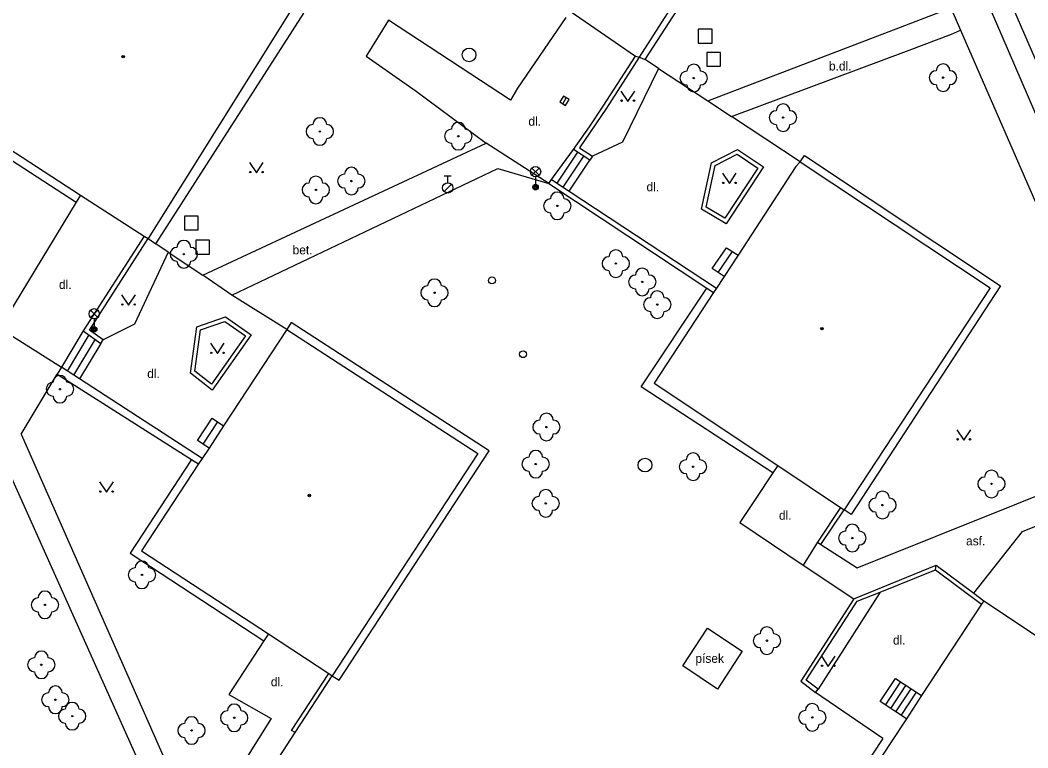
# Model space of a CAD drawing. Extents: x -598233 to -596890, y -1157848 to -1156431.
# Drawn here: x -597078.6 to -597005.4, y -1157344.4 to -1157291.6 of the extents above; entities that cross this region are included whole.
import ezdxf

# ---------------------------------------------------------------- set-up
doc = ezdxf.new("R2010")
doc.units = 0
for name, color, linetype in [('Level 10', 7, 'Continuous'), ('Level 11', 7, 'Continuous'), ('Level 22', 7, 'Continuous'), ('Level 26', 7, 'Continuous'), ('Level 27', 7, 'Continuous'), ('Level 28', 7, 'Continuous'), ('Level 33', 7, 'Continuous'), ('Level 36', 7, 'Continuous'), ('Level 39', 7, 'Continuous'), ('Level 40', 7, 'Continuous'), ('Level 5', 7, 'Continuous'), ('Level 7', 7, 'Continuous')]:
    doc.layers.add(name, color=color, linetype=linetype)

msp = doc.modelspace()

# ---------------------------------------------------------------- linework, layer by layer
at = {"layer": 'Level 10'}
msp.add_lwpolyline([(-596982.87, -1157349.46), (-597001.19, -1157306.9), (-597013.35, -1157278.68), (-597025.06, -1157251.55), (-597033.38, -1157232.27)], dxfattribs=at)
at = {"layer": 'Level 11'}
for points in [[(-596978.34, -1157359.07), (-596980.98, -1157352.99), (-596979.84, -1157352.29), (-596985.46, -1157339.2199), (-596993.35, -1157321.19), (-597001.74, -1157301.65), (-597009.1, -1157284.67), (-597017.17, -1157265.62), (-597023.63, -1157250.92), (-597030.55, -1157234.63), (-597032.4, -1157230.67), (-597033.51, -1157229.25), (-597034.7199, -1157228.04), (-597036.2199, -1157226.95), (-597036.64, -1157226.73), (-597037.78, -1157226.14), (-597039.25, -1157225.6), (-597041.06, -1157225.24), (-597042.55, -1157225.13)], [(-597033.24, -1157294.42), (-597022.46, -1157277.79), (-597036.86, -1157268.46), (-597037.1599, -1157268.92)], [(-597068.78, -1157307.79), (-597058.04, -1157291.05), (-597072.39, -1157281.68), (-597072.7199, -1157282.18)], [(-597028.69, -1157297.42), (-597014.7, -1157292.06), (-597011.79, -1157290.94), (-597011.04, -1157290.6599)], [(-597011.04, -1157290.6599), (-597010.32, -1157292.29)], [(-597079.64, -1157291.78), (-597084.06, -1157298.62), (-597074.56, -1157304.76)], [(-597048.15, -1157294.01), (-597051.89, -1157291.56), (-597053.5, -1157294.17), (-597049.87, -1157296.71)], [(-597038.99, -1157291.36), (-597042.52, -1157296.5)], [(-597026.96, -1157298.56), (-597014.07, -1157293.73), (-597010.99, -1157292.57), (-597010.32, -1157292.29)], [(-597010.32, -1157292.29), (-597003.3, -1157308.37), (-596997.09, -1157323.01)], [(-597042.52, -1157296.5), (-597043.03, -1157297.36), (-597048.15, -1157294.01)], [(-597033.67, -1157294.25), (-597033.24, -1157294.42)], [(-597032.27, -1157295.06), (-597033.24, -1157294.42)], [(-597032.27, -1157295.06), (-597034.89, -1157300.4099), (-597037.07, -1157301.44)], [(-597032.27, -1157295.06), (-597028.69, -1157297.42)], [(-597049.87, -1157296.71), (-597044.78, -1157300.49)], [(-597028.69, -1157297.42), (-597026.96, -1157298.56)], [(-597021.9699, -1157301.84), (-597026.96, -1157298.56)], [(-597065.37, -1157310.08), (-597044.78, -1157300.49)], [(-597040.23, -1157303.42), (-597044.78, -1157300.49)], [(-597040.04, -1157303.12), (-597038.44, -1157300.94)], [(-597039.62, -1157303.4), (-597038.13, -1157301.14)], [(-597039.2, -1157303.68), (-597037.69, -1157301.42)], [(-597021.9699, -1157301.84), (-597021.6599, -1157301.38), (-597007.42, -1157310.84), (-597018.28, -1157327.44), (-597018.78, -1157327.11)], [(-597038.77, -1157303.96), (-597037.25, -1157301.71)], [(-597063.27, -1157311.52), (-597043.93, -1157302.32)], [(-597043.93, -1157302.32), (-597040.23, -1157303.42)], [(-597074.25, -1157304.25), (-597074.56, -1157304.76)], [(-597074.56, -1157304.76), (-597075.06, -1157305.58)], [(-597075.06, -1157305.58), (-597080.14, -1157313.9099)], [(-597069.33, -1157307.42), (-597068.78, -1157307.79)], [(-597067.89, -1157308.39), (-597068.78, -1157307.79)], [(-597027.5, -1157310.1599), (-597028.37, -1157309.58), (-597027.32, -1157308.08), (-597026.48, -1157308.63)], [(-597067.89, -1157308.39), (-597070.33, -1157313.63), (-597072.6, -1157314.77)], [(-597067.89, -1157308.39), (-597065.37, -1157310.08)], [(-597027.94, -1157309.87), (-597026.9, -1157308.36)], [(-597063.27, -1157311.52), (-597065.37, -1157310.08)], [(-597023.96, -1157324.42), (-597033.53, -1157318.18), (-597028.75, -1157311.01)], [(-597059.28, -1157314.01), (-597063.27, -1157311.52)], [(-597080.14, -1157313.9099), (-597075.64, -1157316.75)], [(-597055.9699, -1157339.1599), (-597055.4699, -1157339.48), (-597044.57, -1157322.83), (-597058.96, -1157313.5), (-597059.28, -1157314.01)], [(-597074.06, -1157314.11), (-597075.64, -1157316.75)], [(-597075.2, -1157317.04), (-597073.63, -1157314.4099)], [(-597073.2, -1157314.71), (-597074.76, -1157317.32)], [(-597072.77, -1157315.02), (-597074.32, -1157317.6)], [(-597050.32, -1157379.9), (-597065.88, -1157354.65), (-597080.94, -1157321.08), (-597083.32, -1157315.74)], [(-597078.56, -1157321.62), (-597075.95, -1157317.27)], [(-597064.92, -1157322.62), (-597065.75, -1157322.08), (-597064.68, -1157320.46), (-597063.86, -1157321)], [(-597065.34, -1157322.35), (-597064.27, -1157320.73)], [(-597078.56, -1157321.62), (-597067.82, -1157345.9699)], [(-597066.19, -1157323.45), (-597070.65, -1157330.26), (-597060.94, -1157336.62)], [(-597020.4699, -1157329.63), (-597017.84, -1157331.33), (-597000.49, -1157324.37), (-596998.67, -1157323.64), (-596997.09, -1157323.01)], [(-597023.61, -1157323.9), (-597023.96, -1157324.42)], [(-597023.96, -1157324.42), (-597025.19, -1157326.28)], [(-597009.36, -1157333.17), (-597005.83, -1157328.69), (-596999.79, -1157326.23), (-596997.88, -1157325.45), (-596996.31, -1157324.83), (-596985.24, -1157350.56)], [(-597025.19, -1157326.28), (-597026.35, -1157328.04), (-597021.75, -1157331.13)], [(-597020.73, -1157329.46), (-597021.75, -1157331.13)], [(-597021.75, -1157331.13), (-597018.08, -1157333.58)], [(-597012.16, -1157331.47), (-597012.11, -1157331.13)], [(-597016.1599, -1157333.08), (-597020.68, -1157340.13)], [(-597028.71, -1157335.71), (-597026.2, -1157337.36), (-597027.98, -1157340.12), (-597030.51, -1157338.44), (-597028.71, -1157335.71)], [(-597060.94, -1157336.62), (-597063.49, -1157340.51), (-597060.4, -1157342.25), (-597064.12, -1157348.1599)], [(-597060.61, -1157336.12), (-597060.94, -1157336.62)], [(-597014.26, -1157342.28), (-597016.1599, -1157341.03), (-597015.06, -1157339.36), (-597013.1599, -1157340.6)], [(-597015.78, -1157341.28), (-597014.68, -1157339.61)], [(-597015.4, -1157341.53), (-597014.3, -1157339.86)], [(-597015.02, -1157341.78), (-597013.92, -1157340.1)], [(-597015.98, -1157343.71), (-597020.86, -1157340.37)], [(-597014.64, -1157342.03), (-597013.54, -1157340.35)], [(-597062.4699, -1157349.13), (-597058.67, -1157343.28)], [(-597015.98, -1157343.71), (-597019.82, -1157349.55), (-597023.59, -1157347.14), (-597027.85, -1157353.71), (-597015.39, -1157362.21)]]:
    msp.add_lwpolyline(points, dxfattribs=at)
at = {"layer": 'Level 22'}
for centre in [(-597029.71, -1157295.76), (-597011.6, -1157295.73), (-597023.2199, -1157298.63), (-597056.87, -1157299.64), (-597046.81, -1157299.98), (-597054.58, -1157303.24), (-597057.1599, -1157303.88), (-597039.62, -1157305.04), (-597066.75, -1157308.55), (-597035.37, -1157309.23), (-597033.45, -1157310.56), (-597048.54, -1157311.35), (-597032.36, -1157312.21), (-597075.75, -1157318.35), (-597040.4099, -1157321.1), (-597041.19, -1157323.79), (-597029.76, -1157323.98), (-597008.08, -1157325.23), (-597040.46, -1157326.64), (-597016, -1157326.76), (-597018.19, -1157329.1599), (-597069.79, -1157331.83), (-597076.84, -1157334.01), (-597024.39, -1157336.61), (-597077.1, -1157338.36), (-597076.08, -1157340.9), (-597074.86, -1157342.09), (-597063.09, -1157342.21), (-597021.1, -1157342.18), (-597066.19, -1157343.13)]:
    msp.add_circle(centre, 0.05, dxfattribs=at)
for centre, start, end in [((-597029.71, -1157295.26), 0, 180), ((-597011.6, -1157295.23), 0, 180), ((-597030.21, -1157295.76), 90, 270), ((-597029.21, -1157295.76), 270, 90), ((-597012.1, -1157295.73), 90, 270), ((-597011.1, -1157295.73), 270, 90), ((-597029.71, -1157296.26), 180, 0), ((-597011.6, -1157296.23), 180, 0), ((-597023.2199, -1157298.13), 0, 180), ((-597023.7199, -1157298.63), 90, 270), ((-597022.7199, -1157298.63), 270, 90), ((-597057.37, -1157299.64), 90, 270), ((-597056.87, -1157299.14), 0, 180), ((-597056.37, -1157299.64), 270, 90), ((-597046.81, -1157299.48), 0, 180), ((-597023.2199, -1157299.13), 180, 0), ((-597047.31, -1157299.98), 90, 270), ((-597046.31, -1157299.98), 270, 90), ((-597056.87, -1157300.14), 180, 0), ((-597046.81, -1157300.48), 180, 0), ((-597054.58, -1157302.74), 0, 180), ((-597057.1599, -1157303.38), 0, 180), ((-597055.08, -1157303.24), 90, 270), ((-597054.08, -1157303.24), 270, 90), ((-597057.6599, -1157303.88), 90, 270), ((-597056.6599, -1157303.88), 270, 90), ((-597057.1599, -1157304.38), 180, 0), ((-597054.58, -1157303.74), 180, 0), ((-597039.62, -1157304.54), 0, 180), ((-597040.12, -1157305.04), 90, 270), ((-597039.12, -1157305.04), 270, 90), ((-597039.62, -1157305.54), 180, 0), ((-597067.25, -1157308.55), 90, 270), ((-597066.75, -1157308.05), 0, 180), ((-597066.25, -1157308.55), 270, 90), ((-597035.87, -1157309.23), 90, 270), ((-597035.37, -1157308.73), 0, 180), ((-597034.87, -1157309.23), 270, 90), ((-597066.75, -1157309.05), 180, 0), ((-597033.45, -1157310.06), 0, 180), ((-597035.37, -1157309.73), 180, 0), ((-597033.95, -1157310.56), 90, 270), ((-597032.95, -1157310.56), 270, 90), ((-597049.04, -1157311.35), 90, 270), ((-597048.54, -1157310.85), 0, 180), ((-597048.04, -1157311.35), 270, 90), ((-597033.45, -1157311.06), 180, 0), ((-597032.86, -1157312.21), 90, 270), ((-597032.36, -1157311.71), 0, 180), ((-597031.86, -1157312.21), 270, 90), ((-597048.54, -1157311.85), 180, 0), ((-597032.36, -1157312.71), 180, 0), ((-597075.75, -1157317.85), 0, 180), ((-597076.25, -1157318.35), 90, 270), ((-597075.25, -1157318.35), 270, 90), ((-597075.75, -1157318.85), 180, 0), ((-597040.4099, -1157320.6), 0, 180), ((-597040.9099, -1157321.1), 90, 270), ((-597039.9099, -1157321.1), 270, 90), ((-597040.4099, -1157321.6), 180, 0), ((-597041.69, -1157323.79), 90, 270), ((-597041.19, -1157323.29), 0, 180), ((-597040.69, -1157323.79), 270, 90), ((-597029.76, -1157323.48), 0, 180), ((-597030.26, -1157323.98), 90, 270), ((-597029.26, -1157323.98), 270, 90), ((-597041.19, -1157324.29), 180, 0), ((-597029.76, -1157324.48), 180, 0), ((-597008.58, -1157325.23), 90, 270), ((-597008.08, -1157324.73), 0, 180), ((-597007.58, -1157325.23), 270, 90), ((-597040.46, -1157326.14), 0, 180), ((-597040.96, -1157326.64), 90, 270), ((-597039.96, -1157326.64), 270, 90), ((-597016.5, -1157326.76), 90, 270), ((-597016, -1157326.26), 0, 180), ((-597015.5, -1157326.76), 270, 90), ((-597008.08, -1157325.73), 180, 0), ((-597040.46, -1157327.14), 180, 0), ((-597016, -1157327.26), 180, 0), ((-597018.19, -1157328.6599), 0, 180), ((-597018.69, -1157329.1599), 90, 270), ((-597017.69, -1157329.1599), 270, 90), ((-597018.19, -1157329.6599), 180, 0), ((-597070.29, -1157331.83), 90, 270), ((-597069.79, -1157331.33), 0, 180), ((-597069.29, -1157331.83), 270, 90), ((-597069.79, -1157332.33), 180, 0), ((-597077.34, -1157334.01), 90, 270), ((-597076.84, -1157333.51), 0, 180), ((-597076.34, -1157334.01), 270, 90), ((-597076.84, -1157334.51), 180, 0), ((-597024.39, -1157336.11), 0, 180), ((-597024.89, -1157336.61), 90, 270), ((-597023.89, -1157336.61), 270, 90), ((-597077.1, -1157337.86), 0, 180), ((-597024.39, -1157337.11), 180, 0), ((-597077.6, -1157338.36), 90, 270), ((-597076.6, -1157338.36), 270, 90), ((-597077.1, -1157338.86), 180, 0), ((-597076.08, -1157340.4), 0, 180), ((-597076.58, -1157340.9), 90, 270), ((-597075.58, -1157340.9), 270, 90), ((-597076.08, -1157341.4), 180, 0), ((-597075.36, -1157342.09), 90, 270), ((-597074.86, -1157341.59), 0, 180), ((-597074.36, -1157342.09), 270, 90), ((-597063.59, -1157342.21), 90, 270), ((-597063.09, -1157341.71), 0, 180), ((-597062.59, -1157342.21), 270, 90), ((-597021.6, -1157342.18), 90, 270), ((-597021.1, -1157341.68), 0, 180), ((-597020.6, -1157342.18), 270, 90), ((-597066.19, -1157342.63), 0, 180), ((-597074.86, -1157342.59), 180, 0), ((-597066.69, -1157343.13), 90, 270), ((-597065.69, -1157343.13), 270, 90), ((-597063.09, -1157342.71), 180, 0), ((-597021.1, -1157342.68), 180, 0), ((-597066.19, -1157343.63), 180, 0)]:
    msp.add_arc(centre, 0.5, start, end, dxfattribs=at)
at = {"layer": 'Level 26'}
for points in [[(-597029.38, -1157293.2199), (-597028.38, -1157293.2199), (-597028.38, -1157292.2199), (-597029.38, -1157292.2199)], [(-597028.77, -1157294.9), (-597027.77, -1157294.9), (-597027.77, -1157293.9), (-597028.77, -1157293.9)], [(-597066.71, -1157306.78), (-597065.71, -1157306.78), (-597065.71, -1157305.78), (-597066.71, -1157305.78)], [(-597065.89, -1157308.54), (-597064.89, -1157308.54), (-597064.89, -1157307.54), (-597065.89, -1157307.54)]]:
    msp.add_lwpolyline(points, close=True, dxfattribs=at)
at = {"layer": 'Level 27'}
msp.add_line((-597039.2307, -1157297.623), (-597038.9693, -1157297.1968), dxfattribs=at)
msp.add_lwpolyline([(-597039.0176, -1157297.7537), (-597038.7562, -1157297.3275), (-597039.1824, -1157297.0661), (-597039.4438, -1157297.4923)], close=True, dxfattribs=at)
for centre in [(-597046.03, -1157294.08), (-597033.25, -1157323.86)]:
    msp.add_circle(centre, 0.5, dxfattribs=at)
at = {"layer": 'Level 28'}
for p, q in [((-597047.83, -1157302.855), (-597047.33, -1157302.855)), ((-597047.58, -1157303.355), (-597047.58, -1157302.855)), ((-597047.838, -1157304.002), (-597047.308, -1157303.472))]:
    msp.add_line(p, q, dxfattribs=at)
for centre, radius in [((-597047.58, -1157303.73), 0.375), ((-597044.37, -1157310.45), 0.25), ((-597042.11, -1157315.81), 0.25)]:
    msp.add_circle(centre, radius, dxfattribs=at)
at = {"layer": 'Level 33'}
for p, q in [((-597041.465, -1157302.82), (-597040.935, -1157302.29)), ((-597041.465, -1157302.29), (-597040.935, -1157302.82)), ((-597041.2, -1157302.93), (-597041.2, -1157303.68)), ((-597073.525, -1157313.14), (-597072.995, -1157312.61)), ((-597073.525, -1157312.61), (-597072.995, -1157313.14)), ((-597073.26, -1157313.25), (-597073.26, -1157314))]:
    msp.add_line(p, q, dxfattribs=at)
for centre, radius in [((-597041.2, -1157302.555), 0.375), ((-597041.2, -1157303.68), 0.2), ((-597041.2, -1157303.68), 0.1445), ((-597041.2, -1157303.68), 0.0876), ((-597073.26, -1157312.875), 0.375), ((-597073.26, -1157314), 0.2), ((-597073.26, -1157314), 0.1445), ((-597073.26, -1157314), 0.0876)]:
    msp.add_circle(centre, radius, dxfattribs=at)
at = {"layer": 'Level 36'}
for points in [[(-597035, -1157296.7), (-597034.5, -1157297.45), (-597034, -1157296.7)], [(-597061.98, -1157301.89), (-597061.48, -1157302.64), (-597060.98, -1157301.89)], [(-597027.62, -1157302.67), (-597027.12, -1157303.42), (-597026.62, -1157302.67)], [(-597071.27, -1157311.5), (-597070.77, -1157312.25), (-597070.27, -1157311.5)], [(-597064.81, -1157315.01), (-597064.31, -1157315.76), (-597063.81, -1157315.01)], [(-597010.59, -1157321.29), (-597010.09, -1157322.04), (-597009.59, -1157321.29)], [(-597072.87, -1157325.08), (-597072.37, -1157325.83), (-597071.87, -1157325.08)], [(-597020.44, -1157337.73), (-597019.94, -1157338.48), (-597019.44, -1157337.73)]]:
    msp.add_lwpolyline(points, dxfattribs=at)
for centre in [(-597034.9502, -1157297.3998), (-597034.0508, -1157297.3998), (-597061.9302, -1157302.5898), (-597061.0308, -1157302.5898), (-597027.5702, -1157303.3698), (-597026.6708, -1157303.3698), (-597071.2202, -1157312.1998), (-597070.3208, -1157312.1998), (-597064.7602, -1157315.7098), (-597063.8608, -1157315.7098), (-597010.5402, -1157321.9898), (-597009.6408, -1157321.9898), (-597072.8202, -1157325.7798), (-597071.9208, -1157325.7798), (-597020.3902, -1157338.4298), (-597019.4908, -1157338.4298)]:
    msp.add_circle(centre, 0.05, dxfattribs=at)
at = {"layer": 'Level 39'}
for centre, radius in [((-597071.1599, -1157294.2), 0.09), ((-597071.1599, -1157294.2), 0.0398), ((-597020.4, -1157313.96), 0.09), ((-597020.4, -1157313.96), 0.0398), ((-597057.63, -1157326.07), 0.09), ((-597057.63, -1157326.07), 0.0398)]:
    msp.add_circle(centre, radius, dxfattribs=at)
at = {"layer": 'Level 5'}
for points in [[(-597023.23, -1157277.95), (-597033.67, -1157294.25)], [(-597058.98, -1157290.85), (-597069.33, -1157307.42)], [(-597038.69, -1157290.9), (-597033.94, -1157294.17)], [(-597033.94, -1157294.17), (-597033.67, -1157294.25)], [(-597083.23, -1157298.44), (-597074.25, -1157304.25)], [(-597022.3, -1157302.18), (-597026.48, -1157308.63)], [(-597021.9699, -1157301.84), (-597022.3, -1157302.18)], [(-597021.9699, -1157301.84), (-597008.18, -1157310.99)], [(-597074.25, -1157304.25), (-597069.62, -1157307.23)], [(-597069.62, -1157307.23), (-597069.33, -1157307.42)], [(-597026.48, -1157308.63), (-597027.5, -1157310.1599)], [(-597027.5, -1157310.1599), (-597028.06, -1157311.01)], [(-597028.06, -1157311.01), (-597028.27, -1157311.32)], [(-597008.18, -1157310.99), (-597018.78, -1157327.11)], [(-597028.27, -1157311.32), (-597032.58, -1157317.92)], [(-597059.28, -1157314.01), (-597063.86, -1157321)], [(-597059.28, -1157314.01), (-597045.4, -1157323.01)], [(-597032.58, -1157317.92), (-597023.61, -1157323.9)], [(-597063.86, -1157321), (-597064.92, -1157322.62)], [(-597064.92, -1157322.62), (-597065.42, -1157323.37)], [(-597065.42, -1157323.37), (-597065.69, -1157323.78)], [(-597045.4, -1157323.01), (-597055.9699, -1157339.1599)], [(-597065.69, -1157323.78), (-597069.82, -1157330.09)], [(-597023.61, -1157323.9), (-597019.05, -1157326.93)], [(-597019.05, -1157326.93), (-597018.78, -1157327.11)], [(-597069.82, -1157330.09), (-597060.61, -1157336.12)], [(-597008.64, -1157333.71), (-597008.8, -1157333.96)], [(-597008.64, -1157333.71), (-596994.78, -1157342.93)], [(-597008.8, -1157333.96), (-597013.1599, -1157340.6)], [(-597060.61, -1157336.12), (-597056.2199, -1157338.99)], [(-597056.2199, -1157338.99), (-597055.9699, -1157339.1599)], [(-597013.1599, -1157340.6), (-597014.26, -1157342.28)], [(-597014.26, -1157342.28), (-597015.43, -1157344.07), (-597019.26, -1157349.9099)]]:
    msp.add_lwpolyline(points, dxfattribs=at)
at = {"layer": 'Level 7'}
for points in [[(-597036.3, -1157297.8), (-597033.94, -1157294.17)], [(-597033.67, -1157294.25), (-597036.04, -1157297.95), (-597038, -1157300.83), (-597037.07, -1157301.44)], [(-597037.27, -1157299.31), (-597036.3, -1157297.8)], [(-597038.44, -1157300.94), (-597037.27, -1157299.31)], [(-597037.25, -1157301.71), (-597038.44, -1157300.94)], [(-597037.07, -1157301.44), (-597037.25, -1157301.71)], [(-597028.42, -1157301.9099), (-597026.53, -1157300.94), (-597024.65, -1157302.21), (-597027.35, -1157306.35), (-597029.14, -1157305.28), (-597028.42, -1157301.9099)], [(-597028.1599, -1157302.11), (-597026.55, -1157301.29), (-597025.06, -1157302.3), (-597027.45, -1157305.94), (-597028.8, -1157305.13), (-597028.1599, -1157302.11)], [(-597040.23, -1157303.42), (-597040.04, -1157303.12)], [(-597040.23, -1157303.42), (-597028.75, -1157311.01)], [(-597040.04, -1157303.12), (-597038.77, -1157303.96)], [(-597038.77, -1157303.96), (-597028.06, -1157311.01)], [(-597069.62, -1157307.23), (-597074.06, -1157314.11)], [(-597072.6, -1157314.77), (-597073.61, -1157314.06), (-597069.33, -1157307.42)], [(-597028.75, -1157311.01), (-597028.27, -1157311.32)], [(-597065.81, -1157313.81), (-597063.7199, -1157313.09), (-597061.85, -1157314.4099), (-597064.68, -1157318.4099), (-597066.26, -1157317.18), (-597065.81, -1157313.81)], [(-597065.54, -1157314.04), (-597063.76, -1157313.43), (-597062.27, -1157314.48), (-597064.74, -1157317.98), (-597065.94, -1157317.05), (-597065.54, -1157314.04)], [(-597074.06, -1157314.11), (-597072.77, -1157315.02)], [(-597072.77, -1157315.02), (-597072.6, -1157314.77)], [(-597075.64, -1157316.75), (-597075.95, -1157317.27)], [(-597074.32, -1157317.6), (-597075.64, -1157316.75)], [(-597075.95, -1157317.27), (-597066.19, -1157323.45)], [(-597065.42, -1157323.37), (-597074.32, -1157317.6)], [(-597066.19, -1157323.45), (-597065.69, -1157323.78)], [(-597019.05, -1157326.93), (-597020.73, -1157329.46)], [(-597020.4699, -1157329.63), (-597018.78, -1157327.11)], [(-597020.73, -1157329.46), (-597020.4699, -1157329.63)], [(-597018.08, -1157333.58), (-597012.11, -1157331.13), (-597009.36, -1157333.17)], [(-597016.1599, -1157333.08), (-597012.1599, -1157331.4699), (-597008.8, -1157333.96)], [(-597018.08, -1157333.58), (-597021.94, -1157339.56)], [(-597020.68, -1157340.13), (-597021.54, -1157339.48), (-597017.83, -1157333.74), (-597016.1599, -1157333.08)], [(-597009.36, -1157333.17), (-597008.64, -1157333.71)], [(-597058.67, -1157343.28), (-597058.92, -1157343.12), (-597056.2199, -1157338.99)], [(-597058.67, -1157343.28), (-597055.9699, -1157339.1599)], [(-597021.94, -1157339.56), (-597020.86, -1157340.37)], [(-597020.86, -1157340.37), (-597020.68, -1157340.13)]]:
    msp.add_lwpolyline(points, dxfattribs=at)

# ---------------------------------------------------------------- texts
at = {"layer": 'Level 40'}
for s, p in [('b.dl.', (-597019.89, -1157295.21)), ('dl.', (-597041.7199, -1157299.2199)), ('dl.', (-597033.14, -1157303.98)), ('bet.', (-597058.85, -1157308.56)), ('dl.', (-597075.82, -1157311.07)), ('dl.', (-597069.4099, -1157317.54)), ('dl.', (-597023.52, -1157327.83)), ('asf.', (-597009.93, -1157329.69)), ('dl.', (-597015.24, -1157336.89)), ('písek', (-597029.59, -1157338.2199)), ('dl.', (-597060.43, -1157339.92))]:
    msp.add_text(s, height=0.65, dxfattribs=at).set_placement(p)

doc.saveas('drawing.dxf')
